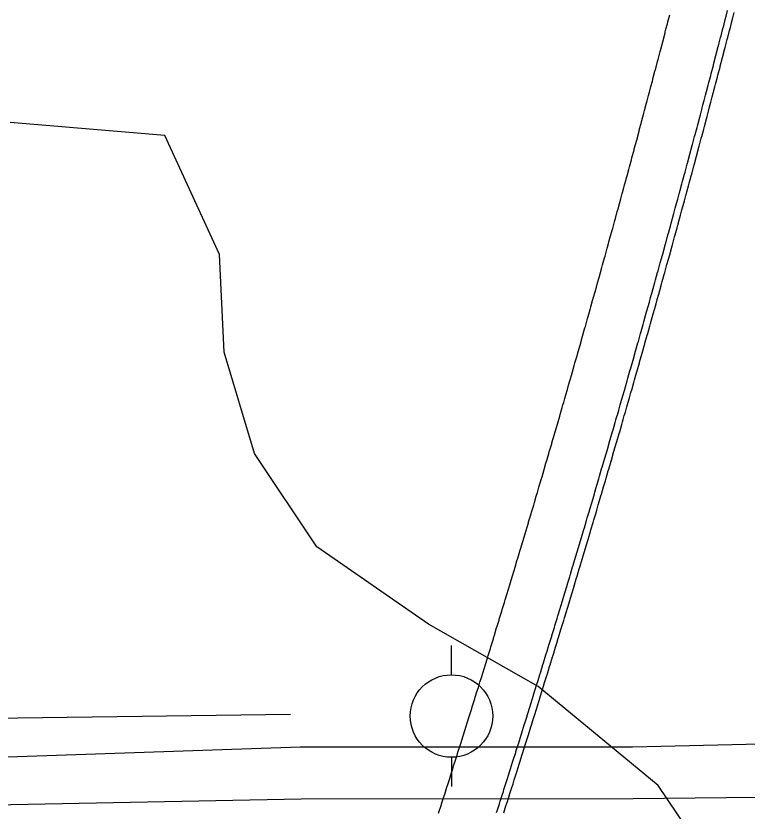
# Model space of a CAD drawing. Extents: x 2145380 to 2157287, y 139568 to 149130.
# Drawn here: x 2150557.1 to 2150628.1, y 144397.5 to 144474.7 of the extents above; entities that cross this region are included whole.
import ezdxf

# ---------------------------------------------------------------- set-up
doc = ezdxf.new("R2010")
doc.units = 0
for name, color, linetype in [('PR_PREVIOUSLY CONSTRUCTED', 7, 'Continuous'), ('TOPO_Concrete', 7, 'Continuous'), ('TOPO_Flowline', 7, 'Continuous'), ('TOPO_Power Pole', 7, 'Continuous'), ('TOPO_Tree Line', 7, 'Continuous')]:
    doc.layers.add(name, color=color, linetype=linetype)

# ---------------------------------------------------------------- blocks, each defined once
blk = doc.blocks.new('POWPOL')
at = {"layer": 'TOPO_Power Pole'}
for p, q in [((0, 10.16), (0, 17.34)), ((0, -10.16), (0, -17.34))]:
    blk.add_line(p, q, dxfattribs=at)
blk.add_circle((0, 0), 10.16, dxfattribs=at)

msp = doc.modelspace()

# ---------------------------------------------------------------- linework, layer by layer
at = {"layer": 'PR_PREVIOUSLY CONSTRUCTED'}
for points in [[(2150603.761, 144397.405), (2150603.814, 144397.571), (2150604.031, 144398.251), (2150604.115, 144398.515), (2150604.139, 144398.59), (2150604.3, 144399.098), (2150604.415, 144399.459), (2150604.473, 144399.641), (2150604.569, 144399.945), (2150604.714, 144400.403), (2150604.837, 144400.792), (2150605.013, 144401.347), (2150605.105, 144401.639), (2150605.311, 144402.292), (2150605.373, 144402.486), (2150605.609, 144403.236), (2150605.639, 144403.334), (2150605.906, 144404.181), (2150606.175, 144405.04), (2150606.202, 144405.126), (2150606.444, 144405.9), (2150606.497, 144406.072), (2150606.712, 144406.759), (2150606.733, 144406.829), (2150606.792, 144407.017), (2150606.979, 144407.619), (2150607.086, 144407.963), (2150607.246, 144408.479), (2150607.38, 144408.909), (2150607.513, 144409.339), (2150607.673, 144409.855), (2150607.779, 144410.199), (2150607.965, 144410.801), (2150608.044, 144411.06), (2150608.256, 144411.748), (2150608.309, 144411.92), (2150608.547, 144412.695), (2150608.574, 144412.781), (2150608.658, 144413.055), (2150608.838, 144413.642), (2150608.956, 144414.03), (2150609.101, 144414.503), (2150609.127, 144414.589), (2150609.364, 144415.364), (2150609.416, 144415.536), (2150609.626, 144416.225), (2150609.704, 144416.484), (2150609.887, 144417.087), (2150609.992, 144417.432), (2150610.148, 144417.949), (2150610.279, 144418.38), (2150610.409, 144418.811), (2150610.565, 144419.328), (2150610.669, 144419.673), (2150610.851, 144420.276), (2150610.928, 144420.535), (2150611.136, 144421.225), (2150611.141, 144421.242), (2150611.187, 144421.397), (2150611.42, 144422.174), (2150611.446, 144422.26), (2150611.703, 144423.123), (2150611.961, 144423.985), (2150611.986, 144424.072), (2150612.217, 144424.849), (2150612.269, 144425.021), (2150612.474, 144425.712), (2150612.55, 144425.971), (2150612.729, 144426.575), (2150612.831, 144426.92), (2150612.984, 144427.439), (2150613.112, 144427.87), (2150613.239, 144428.302), (2150613.287, 144428.465), (2150613.391, 144428.821), (2150613.493, 144429.166), (2150613.67, 144429.771), (2150613.746, 144430.03), (2150613.948, 144430.722), (2150613.999, 144430.894), (2150614.226, 144431.672), (2150614.251, 144431.759), (2150614.503, 144432.623), (2150614.754, 144433.488), (2150614.779, 144433.574), (2150615.005, 144434.353), (2150615.055, 144434.526), (2150615.255, 144435.218), (2150615.33, 144435.477), (2150615.394, 144435.7), (2150615.505, 144436.083), (2150615.604, 144436.429), (2150615.754, 144436.948), (2150615.878, 144437.381), (2150616.002, 144437.813), (2150616.151, 144438.333), (2150616.25, 144438.679), (2150616.423, 144439.285), (2150616.497, 144439.545), (2150616.695, 144440.238), (2150616.744, 144440.411), (2150616.966, 144441.19), (2150616.991, 144441.277), (2150617.236, 144442.143), (2150617.464, 144442.946), (2150617.482, 144443.009), (2150617.506, 144443.096), (2150617.726, 144443.876), (2150617.775, 144444.049), (2150617.97, 144444.743), (2150618.043, 144445.003), (2150618.214, 144445.61), (2150618.311, 144445.956), (2150618.457, 144446.477), (2150618.578, 144446.91), (2150618.699, 144447.344), (2150618.844, 144447.864), (2150618.941, 144448.211), (2150619.11, 144448.818), (2150619.182, 144449.078), (2150619.375, 144449.773), (2150619.423, 144449.946), (2150619.494, 144450.203), (2150619.639, 144450.727), (2150619.663, 144450.814), (2150619.903, 144451.682), (2150620.142, 144452.55), (2150620.166, 144452.637), (2150620.381, 144453.418), (2150620.428, 144453.592), (2150620.619, 144454.286), (2150620.69, 144454.547), (2150620.856, 144455.155), (2150620.951, 144455.502), (2150621.093, 144456.024), (2150621.211, 144456.458), (2150621.33, 144456.893), (2150621.471, 144457.414), (2150621.487, 144457.471), (2150621.565, 144457.762), (2150621.73, 144458.37), (2150621.801, 144458.631), (2150621.988, 144459.326), (2150622.035, 144459.5), (2150622.246, 144460.282), (2150622.269, 144460.369), (2150622.503, 144461.239), (2150622.736, 144462.109), (2150622.759, 144462.196), (2150622.969, 144462.979), (2150623.015, 144463.153), (2150623.201, 144463.849), (2150623.27, 144464.11), (2150623.432, 144464.719), (2150623.44, 144464.749), (2150623.524, 144465.067), (2150623.663, 144465.589), (2150623.778, 144466.024), (2150623.893, 144466.459), (2150624.031, 144466.982), (2150624.123, 144467.33), (2150624.283, 144467.94), (2150624.352, 144468.201), (2150624.535, 144468.898), (2150624.581, 144469.072), (2150624.786, 144469.856), (2150624.809, 144469.943), (2150625.036, 144470.814), (2150625.263, 144471.685), (2150625.286, 144471.772), (2150625.355, 144472.038), (2150625.49, 144472.557), (2150625.535, 144472.731), (2150625.716, 144473.428), (2150625.783, 144473.69), (2150625.941, 144474.3), (2150626.031, 144474.649), (2150626.166, 144475.172)], [(2150598.134, 144397.343), (2150598.404, 144398.186), (2150598.426, 144398.255), (2150598.674, 144399.029), (2150598.727, 144399.195), (2150598.943, 144399.872), (2150599.026, 144400.135), (2150599.05, 144400.21), (2150599.211, 144400.716), (2150599.325, 144401.075), (2150599.383, 144401.256), (2150599.479, 144401.559), (2150599.624, 144402.016), (2150599.746, 144402.403), (2150599.921, 144402.956), (2150600.013, 144403.247), (2150600.218, 144403.897), (2150600.279, 144404.091), (2150600.515, 144404.838), (2150600.545, 144404.935), (2150600.81, 144405.78), (2150601.079, 144406.636), (2150601.105, 144406.721), (2150601.346, 144407.492), (2150601.4, 144407.663), (2150601.614, 144408.348), (2150601.635, 144408.418), (2150601.694, 144408.605), (2150601.88, 144409.205), (2150601.987, 144409.547), (2150602.146, 144410.061), (2150602.279, 144410.49), (2150602.412, 144410.918), (2150602.571, 144411.432), (2150602.677, 144411.775), (2150602.862, 144412.375), (2150602.941, 144412.632), (2150603.152, 144413.318), (2150603.205, 144413.49), (2150603.442, 144414.261), (2150603.469, 144414.347), (2150603.552, 144414.62), (2150603.731, 144415.205), (2150603.85, 144415.591), (2150603.994, 144416.063), (2150604.02, 144416.148), (2150604.255, 144416.921), (2150604.308, 144417.092), (2150604.517, 144417.779), (2150604.595, 144418.036), (2150604.777, 144418.637), (2150604.881, 144418.98), (2150605.037, 144419.496), (2150605.167, 144419.925), (2150605.297, 144420.354), (2150605.452, 144420.869), (2150605.556, 144421.213), (2150605.737, 144421.814), (2150605.814, 144422.072), (2150606.021, 144422.759), (2150606.026, 144422.776), (2150606.072, 144422.931), (2150606.304, 144423.704), (2150606.33, 144423.79), (2150606.587, 144424.65), (2150606.843, 144425.51), (2150606.868, 144425.595), (2150607.099, 144426.369), (2150607.15, 144426.541), (2150607.354, 144427.229), (2150607.43, 144427.487), (2150607.608, 144428.089), (2150607.71, 144428.433), (2150607.862, 144428.95), (2150607.989, 144429.38), (2150608.116, 144429.81), (2150608.164, 144429.973), (2150608.268, 144430.326), (2150608.369, 144430.671), (2150608.546, 144431.273), (2150608.621, 144431.531), (2150608.823, 144432.22), (2150608.873, 144432.392), (2150609.1, 144433.167), (2150609.125, 144433.253), (2150609.376, 144434.115), (2150609.626, 144434.976), (2150609.651, 144435.062), (2150609.876, 144435.838), (2150609.925, 144436.01), (2150610.125, 144436.699), (2150610.199, 144436.958), (2150610.264, 144437.18), (2150610.373, 144437.561), (2150610.473, 144437.906), (2150610.622, 144438.423), (2150610.745, 144438.854), (2150610.869, 144439.285), (2150611.017, 144439.803), (2150611.116, 144440.148), (2150611.289, 144440.752), (2150611.363, 144441.01), (2150611.559, 144441.7), (2150611.608, 144441.873), (2150611.829, 144442.65), (2150611.854, 144442.736), (2150612.099, 144443.599), (2150612.325, 144444.399), (2150612.343, 144444.462), (2150612.367, 144444.548), (2150612.587, 144445.325), (2150612.635, 144445.498), (2150612.83, 144446.189), (2150612.903, 144446.448), (2150613.072, 144447.052), (2150613.169, 144447.398), (2150613.314, 144447.916), (2150613.435, 144448.348), (2150613.556, 144448.78), (2150613.701, 144449.298), (2150613.797, 144449.644), (2150613.965, 144450.249), (2150614.037, 144450.508), (2150614.229, 144451.2), (2150614.277, 144451.372), (2150614.348, 144451.629), (2150614.493, 144452.15), (2150614.516, 144452.237), (2150614.755, 144453.102), (2150614.993, 144453.966), (2150615.017, 144454.053), (2150615.231, 144454.831), (2150615.279, 144455.004), (2150615.468, 144455.696), (2150615.539, 144455.956), (2150615.705, 144456.562), (2150615.799, 144456.908), (2150615.941, 144457.427), (2150616.059, 144457.86), (2150616.176, 144458.293), (2150616.317, 144458.812), (2150616.333, 144458.869), (2150616.411, 144459.158), (2150616.575, 144459.765), (2150616.646, 144460.024), (2150616.833, 144460.717), (2150616.88, 144460.89), (2150617.089, 144461.67), (2150617.113, 144461.756), (2150617.346, 144462.623), (2150617.578, 144463.489), (2150617.601, 144463.576), (2150617.809, 144464.356), (2150617.856, 144464.529), (2150618.04, 144465.223), (2150618.11, 144465.483), (2150618.271, 144466.089), (2150618.279, 144466.12), (2150618.363, 144466.436), (2150618.501, 144466.956), (2150618.616, 144467.39), (2150618.73, 144467.824), (2150618.868, 144468.344), (2150618.959, 144468.691), (2150619.119, 144469.298), (2150619.188, 144469.558), (2150619.37, 144470.253), (2150619.415, 144470.426), (2150619.62, 144471.207), (2150619.643, 144471.294), (2150619.869, 144472.162), (2150620.095, 144473.03), (2150620.118, 144473.117), (2150620.187, 144473.381), (2150620.321, 144473.898), (2150620.366, 144474.072), (2150620.546, 144474.766)], [(2150604.45, 144397.368), (2150604.667, 144398.049), (2150604.751, 144398.312), (2150604.775, 144398.388), (2150604.936, 144398.896), (2150605.051, 144399.257), (2150605.109, 144399.439), (2150605.205, 144399.743), (2150605.351, 144400.201), (2150605.474, 144400.59), (2150605.65, 144401.146), (2150605.742, 144401.438), (2150605.948, 144402.091), (2150606.009, 144402.285), (2150606.246, 144403.036), (2150606.276, 144403.133), (2150606.543, 144403.981), (2150606.812, 144404.841), (2150606.839, 144404.927), (2150607.081, 144405.701), (2150607.135, 144405.873), (2150607.349, 144406.561), (2150607.371, 144406.631), (2150607.43, 144406.819), (2150607.617, 144407.421), (2150607.724, 144407.765), (2150607.884, 144408.281), (2150608.018, 144408.711), (2150608.151, 144409.142), (2150608.311, 144409.658), (2150608.417, 144410.002), (2150608.603, 144410.605), (2150608.683, 144410.863), (2150608.895, 144411.552), (2150608.948, 144411.724), (2150609.186, 144412.499), (2150609.212, 144412.585), (2150609.296, 144412.859), (2150609.476, 144413.446), (2150609.595, 144413.834), (2150609.739, 144414.308), (2150609.766, 144414.394), (2150610.002, 144415.169), (2150610.055, 144415.342), (2150610.265, 144416.031), (2150610.343, 144416.29), (2150610.526, 144416.893), (2150610.631, 144417.238), (2150610.787, 144417.755), (2150610.918, 144418.187), (2150611.048, 144418.618), (2150611.204, 144419.135), (2150611.308, 144419.48), (2150611.49, 144420.084), (2150611.568, 144420.343), (2150611.775, 144421.033), (2150611.78, 144421.05), (2150611.827, 144421.206), (2150612.059, 144421.982), (2150612.085, 144422.069), (2150612.343, 144422.932), (2150612.601, 144423.795), (2150612.626, 144423.881), (2150612.857, 144424.658), (2150612.909, 144424.831), (2150613.114, 144425.522), (2150613.19, 144425.781), (2150613.369, 144426.386), (2150613.472, 144426.731), (2150613.625, 144427.25), (2150613.752, 144427.682), (2150613.879, 144428.114), (2150613.927, 144428.277), (2150614.032, 144428.632), (2150614.133, 144428.978), (2150614.311, 144429.583), (2150614.387, 144429.842), (2150614.589, 144430.534), (2150614.64, 144430.707), (2150614.867, 144431.485), (2150614.892, 144431.572), (2150615.144, 144432.437), (2150615.396, 144433.302), (2150615.421, 144433.388), (2150615.646, 144434.167), (2150615.696, 144434.34), (2150615.897, 144435.032), (2150615.972, 144435.292), (2150616.036, 144435.515), (2150616.146, 144435.898), (2150616.246, 144436.244), (2150616.395, 144436.764), (2150616.52, 144437.196), (2150616.644, 144437.629), (2150616.793, 144438.149), (2150616.892, 144438.495), (2150617.065, 144439.102), (2150617.14, 144439.362), (2150617.337, 144440.055), (2150617.386, 144440.228), (2150617.608, 144441.008), (2150617.633, 144441.094), (2150617.879, 144441.961), (2150618.106, 144442.765), (2150618.124, 144442.828), (2150618.148, 144442.915), (2150618.369, 144443.695), (2150618.418, 144443.868), (2150618.613, 144444.562), (2150618.686, 144444.822), (2150618.857, 144445.429), (2150618.954, 144445.776), (2150619.1, 144446.297), (2150619.221, 144446.73), (2150619.342, 144447.164), (2150619.487, 144447.685), (2150619.584, 144448.032), (2150619.753, 144448.639), (2150619.826, 144448.9), (2150620.018, 144449.594), (2150620.067, 144449.768), (2150620.138, 144450.025), (2150620.283, 144450.549), (2150620.307, 144450.636), (2150620.547, 144451.504), (2150620.786, 144452.373), (2150620.81, 144452.46), (2150621.025, 144453.241), (2150621.072, 144453.415), (2150621.263, 144454.11), (2150621.334, 144454.371), (2150621.5, 144454.979), (2150621.595, 144455.327), (2150621.737, 144455.848), (2150621.856, 144456.283), (2150621.974, 144456.717), (2150622.115, 144457.239), (2150622.131, 144457.296), (2150622.21, 144457.587), (2150622.375, 144458.196), (2150622.445, 144458.456), (2150622.633, 144459.152), (2150622.68, 144459.326), (2150622.891, 144460.109), (2150622.914, 144460.196), (2150623.148, 144461.066), (2150623.381, 144461.936), (2150623.404, 144462.023), (2150623.614, 144462.806), (2150623.66, 144462.98), (2150623.846, 144463.677), (2150623.915, 144463.938), (2150624.077, 144464.547), (2150624.085, 144464.578), (2150624.17, 144464.896), (2150624.308, 144465.418), (2150624.424, 144465.853), (2150624.539, 144466.289), (2150624.677, 144466.812), (2150624.769, 144467.16), (2150624.929, 144467.77), (2150624.998, 144468.031), (2150625.181, 144468.728), (2150625.227, 144468.902), (2150625.432, 144469.687), (2150625.455, 144469.774), (2150625.682, 144470.645), (2150625.91, 144471.517), (2150625.932, 144471.604), (2150626.001, 144471.87), (2150626.136, 144472.389), (2150626.181, 144472.563), (2150626.362, 144473.261), (2150626.43, 144473.523), (2150626.587, 144474.133), (2150626.677, 144474.482), (2150626.812, 144475.006)]]:
    msp.add_lwpolyline(points, dxfattribs=at)
at = {"layer": 'TOPO_Concrete'}
msp.add_lwpolyline([(2150583.76, 144406.921), (2150482.706, 144405.561), (2150382.273, 144404.374), (2150238.506, 144402.628), (2150099.047, 144400.63), (2150026.035, 144402.212), (2149993.939, 144403.632), (2149973.876, 144401.644)], dxfattribs=at)
at = {"layer": 'TOPO_Flowline'}
for points in [[(2150681.487, 144446.417), (2150677.174, 144446.171), (2150674.11, 144444.496), (2150670.557, 144439.803), (2150669.366, 144435.719), (2150667.435, 144423.649), (2150666.199, 144417.751), (2150664.929, 144415.372), (2150658.151, 144409.485), (2150652.515, 144407.443), (2150640.395, 144404.288), (2150616.929, 144403.755), (2150584.697, 144403.758), (2150530.776, 144401.891), (2150491.541, 144402.833), (2150448.863, 144401.919), (2150390.949, 144400.787)], [(2150681.444, 144441.091), (2150679.118, 144439.963), (2150677.728, 144439.173), (2150675.137, 144437.5), (2150674.294, 144434.611), (2150672.393, 144422.733), (2150670.986, 144416.013), (2150668.933, 144412.176), (2150660.753, 144405.068), (2150654.004, 144402.141), (2150641.103, 144398.989), (2150616.999, 144398.721), (2150584.788, 144398.714), (2150526.833, 144397.574), (2150491.544, 144397.792), (2150448.97, 144396.871), (2150390.807, 144396.064)]]:
    msp.add_lwpolyline(points, dxfattribs=at)
at = {"layer": 'TOPO_Tree Line'}
for points in [[(2150571.595, 144463.06), (2150556.59, 144464.326)], [(2150546.997, 144352.853), (2150561.905, 144335.528), (2150570.191, 144326.26), (2150606.722, 144322.751), (2150621.427, 144330.95), (2150634.562, 144345.221), (2150636.925, 144358.348), (2150631.541, 144371.941), (2150626.006, 144390.307), (2150619.443, 144400.012), (2150607.775, 144409.643), (2150597.148, 144415.666), (2150586.334, 144423.169), (2150580.275, 144432.222), (2150577.333, 144442.062), (2150576.867, 144451.525), (2150571.595, 144463.06)]]:
    msp.add_lwpolyline(points, dxfattribs=at)

# ---------------------------------------------------------------- block references
at = {"layer": 'TOPO_Power Pole', "xscale": 0.39370000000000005, "yscale": 0.3937000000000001}
msp.add_blockref('POWPOL', (2150599.379, 144406.763), dxfattribs=at)

doc.saveas('drawing.dxf')
